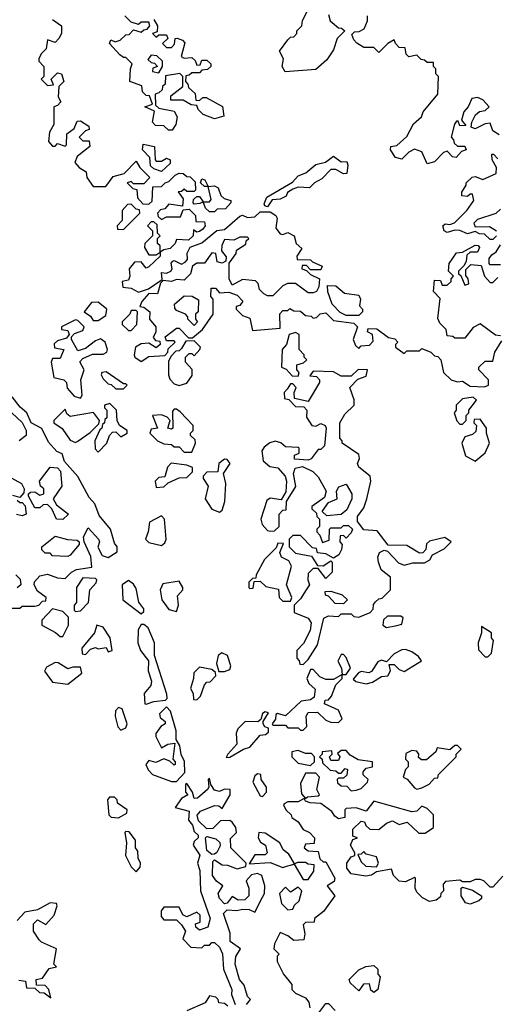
# Model space of a CAD drawing. Extents: x 2494106 to 2685573, y 758056 to 915185.
# Tile 331 of 507: x 2614375 to 2616259, y 881196 to 885090. Entities that reach past the tile are written whole.
import ezdxf

# ---------------------------------------------------------------- set-up
doc = ezdxf.new("R2010")
doc.units = 0

msp = doc.modelspace()

# ---------------------------------------------------------------- linework, layer by layer
at = {"layer": '0CON05XD'}
for points in [[(2615595, 885110), (2615602.5, 885085), (2615635, 885057.5), (2615646.7, 885056.7), (2615660, 885045), (2615630, 885015), (2615615, 884970), (2615589.3, 884930.7), (2615545, 884893.3), (2615423.8, 884883.8), (2615412.5, 884905), (2615417.5, 884935), (2615402.5, 884965), (2615435, 885010), (2615445, 885020), (2615458.3, 885021.7), (2615470, 885035), (2615470, 885045), (2615490, 885065), (2615493, 885087), (2615512.5, 885125)], [(2614505, 885090), (2614540, 885065), (2614540, 885035), (2614530, 885015), (2614515, 885000), (2614485, 885010), (2614480, 884975), (2614460, 884955), (2614450, 884935), (2614450, 884925), (2614470, 884905), (2614470, 884865), (2614460, 884855), (2614485, 884830), (2614508.3, 884831.7), (2614500, 884855), (2614525, 884880), (2614540, 884875), (2614550, 884845), (2614530, 884825), (2614527.5, 884785), (2614537.5, 884765), (2614525, 884750), (2614510, 884745), (2614510, 884675), (2614493.3, 884645), (2614488.3, 884608.3), (2614505, 884590), (2614515, 884590), (2614525, 884600), (2614555, 884590), (2614560, 884595), (2614561.7, 884638.3), (2614590, 884660), (2614601.7, 884688.3), (2614615, 884690), (2614648.3, 884668.3), (2614650, 884655), (2614635, 884650), (2614610, 884625), (2614625, 884610), (2614650, 884610), (2614651.7, 884588.3), (2614601.7, 884548.3), (2614592.5, 884525), (2614610, 884505), (2614638.3, 884488.3), (2614640, 884465), (2614665, 884430), (2614715, 884430), (2614745, 884470), (2614788.3, 884481.7), (2614835, 884530), (2614850, 884505), (2614890, 884465), (2614865, 884440), (2614825, 884440), (2614815, 884450), (2614800, 884445), (2614821.7, 884421.7), (2614838.3, 884418.3), (2614840, 884385), (2614861.7, 884361.7), (2614885, 884360), (2614898.3, 884371.7), (2614901.7, 884428.3), (2614935, 884430), (2614950, 884445), (2614965, 884450), (2614990, 884475), (2615005, 884482.5), (2615021.7, 884481.7), (2615035, 884470), (2615048.3, 884468.3), (2615068.3, 884448.3), (2615070, 884415), (2615065, 884410), (2615035, 884410), (2615025, 884420), (2615015, 884410), (2615001.7, 884408.3), (2615021.7, 884381.7), (2615018.3, 884351.7), (2614965, 884360), (2614948.3, 884341.7), (2614931.7, 884338.3), (2614920, 884325), (2614921.7, 884311.7), (2614935, 884300), (2614955, 884310), (2615010, 884310), (2615021.7, 884338.3), (2615045, 884340), (2615070, 884315), (2615071.7, 884291.7), (2615105, 884290), (2615107.5, 884275), (2615099.3, 884260.7), (2615085, 884252.5), (2615075, 884250), (2615061.7, 884258.3), (2615060, 884235), (2615041.7, 884218.3), (2614995, 884220), (2614990, 884205), (2614970, 884185), (2614945, 884180), (2614930, 884170), (2614930, 884155), (2614885, 884112.5), (2614875, 884107.5), (2614855, 884132.5), (2614829.3, 884130.7), (2614807.5, 884105), (2614810, 884075), (2614805, 884060), (2614780, 884055), (2614782.5, 884032.5), (2614815, 884027.5), (2614845, 884012.5), (2614884, 884026), (2614938.3, 884061.7), (2614935, 884090), (2614955, 884086.7), (2614972.5, 884095), (2614977.5, 884105), (2614973.6, 884126.4), (2614980, 884135), (2614985, 884137.5), (2615015, 884122.5), (2615029.3, 884130.7), (2615038.8, 884141.2), (2615037, 884167), (2615049.3, 884190.7), (2615095, 884206.7), (2615153.9, 884256.1), (2615185, 884260), (2615245, 884313.3), (2615255, 884316.2), (2615275, 884307.5), (2615305, 884310), (2615325, 884330), (2615365, 884330), (2615387.5, 884315), (2615392.5, 884305), (2615387.5, 884265), (2615405, 884242.5), (2615415, 884240), (2615435, 884247.5), (2615460, 884235), (2615467.5, 884205), (2615490, 884185), (2615470, 884155), (2615471.7, 884141.7), (2615525, 884140), (2615531.7, 884131.7), (2615570, 884115), (2615565, 884100), (2615525, 884100), (2615508.3, 884118.3), (2615491.7, 884118.3), (2615490, 884105), (2615508.3, 884098.3), (2615525, 884082.5), (2615560, 884065), (2615557, 884033), (2615547.5, 884015), (2615535, 884010), (2615515, 884010), (2615465, 884046.7), (2615433.6, 884046.4), (2615415, 884037.5), (2615375, 883997.5), (2615355, 883997.5), (2615340, 884005), (2615323, 884023), (2615317, 884047), (2615307, 884057), (2615255, 884062.5), (2615215, 884040), (2615202.5, 884065), (2615202.5, 884127.5), (2615230, 884165), (2615231.7, 884178.3), (2615268.3, 884201.7), (2615270, 884215), (2615280, 884225), (2615275, 884230), (2615245, 884230), (2615221.7, 884218.3), (2615185, 884220), (2615173.3, 884196.7), (2615172.5, 884175), (2615191.7, 884151.7), (2615190, 884135), (2615175, 884126.7), (2615155, 884132.5), (2615150, 884165), (2615135, 884167.5), (2615105, 884127.5), (2615075, 884126.7), (2615057.5, 884115), (2615050, 884085), (2615025, 884060), (2614995, 884062.5), (2614975, 884053.8), (2614941.7, 884058.3), (2614931.7, 884048.3), (2614920, 884005), (2614885, 884007.5), (2614857.5, 883975), (2614850, 883955), (2614865, 883952.5), (2614890, 883935), (2614887.5, 883905), (2614912.5, 883875), (2614912.5, 883855), (2614902.5, 883832.5), (2614911.7, 883821.7), (2614928.3, 883818.3), (2614930, 883805), (2614915, 883792.5), (2614885, 883810), (2614855, 883807.5), (2614832.5, 883795), (2614827.5, 883765), (2614830, 883755), (2614855, 883737.5), (2614885, 883757.5), (2614948.3, 883761.7), (2614960, 883775), (2614961.7, 883788.3), (2614990, 883815), (2614985, 883820), (2614955, 883820), (2614950, 883835), (2614995, 883870), (2615005, 883870), (2615041.7, 883831.7), (2615058.3, 883831.7), (2615097.5, 883865), (2615140, 883925), (2615140, 883985), (2615130, 883995), (2615131.7, 884028.3), (2615148.3, 884028.3), (2615165, 884010), (2615201.7, 884011.7), (2615235, 884000), (2615257, 883977), (2615245, 883960), (2615230, 883955), (2615230, 883945), (2615255, 883920), (2615285, 883910), (2615295, 883860), (2615405, 883870), (2615403, 883927), (2615415, 883940), (2615435, 883940), (2615442.5, 883947.5), (2615458.3, 883938.3), (2615485, 883937.5), (2615505, 883920), (2615527, 883917), (2615535, 883910), (2615548.3, 883911.7), (2615563, 883927), (2615585, 883930), (2615615, 883900), (2615695, 883890), (2615710, 883875), (2615692.5, 883825), (2615701.7, 883801.7), (2615715, 883790), (2615725, 883800), (2615757, 883803), (2615771.7, 883818.3), (2615770, 883845), (2615750, 883855), (2615751.7, 883868.3), (2615787, 883867), (2615833, 883833), (2615858.3, 883828.3), (2615870, 883815), (2615860, 883805), (2615860, 883795), (2615895, 883770), (2615905, 883780), (2615955, 883780), (2615965, 883790), (2616000, 883775), (2616015, 883760), (2616028.3, 883758.3), (2616040, 883745), (2616050, 883695), (2616080, 883665), (2616105, 883657.5), (2616125, 883660), (2616155, 883640), (2616211.7, 883638.3), (2616227.5, 883645), (2616227.5, 883665), (2616190, 883705), (2616190, 883715), (2616215, 883740), (2616245, 883740), (2616252.5, 883775), (2616280, 883820)], [(2614905, 885090), (2614920, 885065), (2614918.3, 885041.7), (2614900, 885035), (2614915, 885020), (2614925, 885030), (2614955, 885030), (2614960, 885015), (2614940, 884995), (2614955, 884980), (2614975, 884980), (2614987, 884993), (2614990, 885015), (2614997, 885017), (2615018.3, 885008.3), (2615027.5, 884997.5), (2615013.6, 884943.6), (2615025, 884937.5), (2615055, 884940), (2615068.3, 884928.3), (2615075, 884910), (2615088.3, 884911.7), (2615095, 884930), (2615115, 884930), (2615130, 884915), (2615130, 884905), (2615117, 884893), (2615095, 884890), (2615085, 884880), (2615055, 884880), (2615045, 884870), (2615031.7, 884868.3), (2615030, 884845), (2615040, 884835), (2615041.7, 884821.7), (2615068.3, 884798.3), (2615071.7, 884771.7), (2615085, 884770), (2615098.3, 884781.7), (2615111.7, 884781.7), (2615177, 884747), (2615181.7, 884708.3), (2615145, 884697.5), (2615100, 884715), (2615080, 884735), (2615075, 884750), (2615053, 884753), (2615021.7, 884771.7), (2614971.7, 884771.7), (2614971.7, 884788.3), (2615020, 884825), (2615020, 884865), (2615007.5, 884877.5), (2614951.7, 884868.3), (2614950, 884835), (2614940, 884825), (2614938.3, 884811.7), (2614925, 884800), (2614910, 884795), (2614911.7, 884751.7), (2614925, 884740), (2614985, 884727.5), (2614997.5, 884705), (2614992.5, 884675), (2614977, 884653), (2614963, 884653), (2614945, 884670), (2614911.7, 884671.7), (2614900, 884685), (2614908.3, 884728.3), (2614870, 884745), (2614900, 884755), (2614888.3, 884788.3), (2614875, 884790), (2614860, 884805), (2614858.3, 884828.3), (2614810, 884845), (2614812.5, 884895), (2614820, 884915), (2614795, 884940), (2614785, 884940), (2614770.7, 884950.7), (2614730, 884995), (2614735, 885010), (2614752.5, 885002.5), (2614771.7, 885008.3), (2614795, 885030), (2614808.3, 885031.7), (2614825, 885050), (2614855, 885040), (2614865, 885050), (2614878.3, 885051.7), (2614890, 885065), (2614885, 885080), (2614855, 885080), (2614845, 885070), (2614815, 885080), (2614790, 885105)], [(2616121.7, 884691.7), (2616138.3, 884671.7), (2616115, 884670), (2616108.3, 884688.3), (2616101.7, 884688.3), (2616093, 884677), (2616080, 884625), (2616090, 884615), (2616091.7, 884601.7), (2616105, 884590), (2616135, 884590), (2616140, 884575), (2616121.7, 884568.3), (2616100, 884545), (2616085, 884547.5), (2616065, 884570), (2616050, 884565), (2616015, 884527.5), (2615985, 884520), (2615965, 884567.5), (2615935, 884577.5), (2615913.6, 884566.4), (2615885, 884537.5), (2615860, 884545), (2615840, 884575), (2615841.7, 884588.3), (2615865, 884592.5), (2615905, 884627.5), (2615931.7, 884678.3), (2615962.5, 884705), (2615970, 884725), (2616027.5, 884795), (2616030, 884865), (2616020, 884875), (2616020, 884895), (2616010, 884905), (2616010, 884920), (2615985, 884920), (2615975, 884930), (2615961.7, 884931.7), (2615945, 884950), (2615913, 884943), (2615903, 884953), (2615898.3, 884978.3), (2615875, 884980), (2615860, 884995), (2615855, 885010), (2615830, 884995), (2615795, 884960), (2615775, 884980), (2615735, 884980), (2615707, 884997), (2615695, 885010), (2615688.3, 885031.7), (2615698.3, 885041.7), (2615717, 885043), (2615736.4, 885053.6), (2615750, 885085), (2615750, 885105)], [(2614925, 884880), (2614940, 884905), (2614940, 884925), (2614917, 884947), (2614895, 884950), (2614881.7, 884931.7), (2614895, 884920), (2614908.3, 884918.3), (2614920, 884905), (2614901.7, 884898.3), (2614900, 884885), (2614925, 884880)], [(2616270, 884635), (2616245, 884650), (2616235, 884680), (2616215, 884677.5), (2616175, 884657.5), (2616160, 884665), (2616162.5, 884685), (2616177, 884713), (2616193, 884727), (2616215, 884730), (2616230, 884745), (2616205, 884772.5), (2616185, 884782.5), (2616161.7, 884778.3), (2616147.5, 884745), (2616130, 884725), (2616121.7, 884691.7)], [(2614935, 884490), (2614905, 884500), (2614891.7, 884511.7), (2614890, 884545), (2614860, 884575), (2614862.5, 884597.5), (2614908.3, 884588.3), (2614910, 884535), (2614915, 884530), (2614935, 884530), (2614955, 884542.5), (2614970, 884535), (2614969.3, 884520.7), (2614935, 884490)], [(2615355, 884350), (2615343.3, 884353.3), (2615341.2, 884361.2), (2615352.3, 884387.7), (2615453, 884447), (2615475, 884472.5), (2615506.2, 884483.8), (2615545, 884516.7), (2615583.6, 884526.4), (2615615, 884550), (2615645, 884527.5), (2615668.3, 884528.3), (2615672.5, 884515), (2615668.3, 884481.7), (2615655, 884480), (2615625, 884497.5), (2615605, 884497.5), (2615569.3, 884460.7), (2615540, 884445), (2615520, 884425), (2615475, 884427.5), (2615455, 884420), (2615433.6, 884406.4), (2615428.3, 884391.7), (2615405, 884380), (2615373.3, 884376.7), (2615355, 884350)], [(2616260, 884235), (2616245, 884220), (2616235, 884220), (2616211.7, 884241.7), (2616193, 884243), (2616175, 884252.5), (2616145, 884243.3), (2616115, 884256.7), (2616095, 884257.5), (2616065, 884247.5), (2616052.5, 884255), (2616047.5, 884275), (2616057, 884283), (2616075, 884280), (2616093.8, 884286.2), (2616142.5, 884335), (2616170, 884375), (2616165, 884400), (2616155, 884400), (2616145, 884390), (2616123, 884393), (2616123, 884407), (2616140, 884435), (2616140, 884445), (2616163, 884467), (2616175, 884470), (2616205, 884457.5), (2616258.3, 884481.7), (2616260, 884505), (2616242.5, 884535), (2616241.7, 884558.3), (2616248.3, 884558.3), (2616265, 884540)], [(2615145, 884330), (2615125, 884330), (2615110, 884345), (2615100, 884370), (2615087.5, 884362.5), (2615065, 884360), (2615060, 884365), (2615061.7, 884378.3), (2615075, 884390), (2615085, 884390), (2615100, 884370), (2615125, 884370), (2615131.7, 884378.3), (2615120, 884430), (2615105, 884430), (2615090, 884445), (2615095, 884460), (2615106.4, 884456.4), (2615120, 884430), (2615145, 884432.5), (2615160, 884425), (2615170, 884395), (2615183, 884383), (2615210, 884375), (2615210, 884365), (2615188.3, 884341.7), (2615155, 884340), (2615145, 884330)], [(2614785, 884260), (2614850, 884325), (2614848.3, 884338.3), (2614835, 884340), (2614815, 884360), (2614801.7, 884358.3), (2614780, 884335), (2614780, 884295), (2614760, 884275), (2614761.7, 884261.7), (2614785, 884260)], [(2616275, 884340), (2616257, 884323), (2616185, 884300), (2616170, 884285), (2616175, 884270), (2616231.7, 884271.7), (2616260, 884255)], [(2614915, 884160), (2614930, 884170), (2614930, 884195), (2614920, 884205), (2614920, 884225), (2614930, 884235), (2614920, 884245), (2614918.3, 884278.3), (2614905, 884290), (2614895, 884290), (2614880, 884275), (2614900, 884255), (2614900, 884235), (2614870, 884205), (2614868.3, 884188.3), (2614885, 884160), (2614915, 884160)], [(2616275, 883840), (2616255, 883842.5), (2616195, 883887.5), (2616167, 883873), (2616135, 883830), (2616095, 883830), (2616087, 883837), (2616065, 883840), (2616060, 883865), (2616035, 883890), (2616028.3, 883908.3), (2616037, 883987), (2616010, 884015), (2616015, 884060), (2616038.3, 884058.3), (2616045, 884040), (2616065, 884040), (2616080, 884055), (2616080, 884065), (2616090, 884075), (2616070, 884095), (2616072.5, 884125), (2616101.7, 884168.3), (2616125, 884170), (2616175, 884197.5), (2616187, 884197), (2616191.7, 884188.3), (2616185, 884170), (2616155, 884170), (2616141.7, 884158.3), (2616140, 884135), (2616131.7, 884118.3), (2616110, 884095), (2616110, 884085), (2616118.3, 884078.3), (2616135, 884040), (2616150, 884045), (2616147.5, 884065), (2616138.3, 884078.3), (2616138.3, 884101.7), (2616158.3, 884121.7), (2616198.3, 884118.3), (2616212.5, 884075), (2616235, 884050), (2616245, 884050), (2616265, 884070)], [(2616275, 884120), (2616235, 884120), (2616230, 884125), (2616230, 884145), (2616240.7, 884159.3), (2616258.3, 884171.7), (2616275, 884200)], [(2615715, 883920), (2615665, 883920), (2615641.7, 883931.7), (2615610, 883965), (2615593, 884013), (2615591.7, 884038.3), (2615625, 884036.7), (2615658.3, 884008.3), (2615715, 884000), (2615722.5, 883985), (2615718.3, 883958.3), (2615730, 883945), (2615730, 883935), (2615715, 883920)], [(2615065, 883880), (2615040, 883905), (2615040, 883915), (2615030, 883925), (2614995, 883940), (2614988.3, 883948.3), (2614987.5, 883965), (2615025, 883997.5), (2615057, 883997), (2615081.7, 883981.7), (2615080, 883935), (2615070, 883925), (2615070, 883905), (2615077.5, 883895), (2615065, 883880)], [(2614685, 883900), (2614715, 883920), (2614720, 883945), (2614685, 883973.3), (2614658.3, 883971.7), (2614630, 883935), (2614655, 883917.5), (2614665, 883900), (2614685, 883900)], [(2614815, 883860), (2614837.5, 883885), (2614840, 883935), (2614835, 883940), (2614815, 883940), (2614810, 883925), (2614780, 883895), (2614780, 883885), (2614805, 883860), (2614815, 883860)], [(2614615, 883592.5), (2614622.5, 883605), (2614616.7, 883665), (2614630, 883705), (2614613, 883737), (2614625, 883750), (2614663, 883767), (2614705, 883767.5), (2614720, 883775), (2614722.5, 883785), (2614712.5, 883815), (2614695, 883827.5), (2614675, 883820), (2614635, 883790), (2614605, 883780), (2614580, 883825), (2614580, 883835), (2614591.7, 883848.3), (2614625, 883860), (2614630, 883875), (2614605, 883900), (2614595, 883902.5), (2614540, 883875), (2614540, 883865), (2614565, 883860), (2614570, 883845), (2614560, 883830), (2614525, 883820), (2614511.7, 883808.3), (2614512.5, 883792.5), (2614550, 883785), (2614535, 883750), (2614505, 883750), (2614500, 883735), (2614510, 883675), (2614550, 883665), (2614560, 883655), (2614563, 883633), (2614590.7, 883600.7), (2614615, 883592.5)], [(2615475, 883680), (2615480, 883695), (2615470, 883705), (2615470, 883725), (2615497, 883733), (2615510, 883745), (2615500, 883755), (2615500, 883765), (2615480, 883785), (2615480, 883845), (2615465, 883852.5), (2615440, 883845), (2615430, 883805), (2615412.5, 883785), (2615410, 883715), (2615428.3, 883708.3), (2615451.7, 883681.7), (2615475, 883680)], [(2615005, 883642.5), (2615035, 883652.5), (2615057, 883683), (2615057, 883707), (2615030, 883735), (2615030, 883755), (2615045, 883770), (2615055, 883770), (2615065, 883760), (2615087.5, 883785), (2615090, 883795), (2615065, 883820), (2615031.7, 883818.3), (2615015, 883790), (2615005, 883780), (2614991.7, 883778.3), (2614971.7, 883758.3), (2614962.5, 883737.5), (2614962.5, 883685), (2614968.3, 883668.3), (2614985, 883650), (2615005, 883642.5)], [(2614785, 883630), (2614800, 883645), (2614795, 883650), (2614785, 883650), (2614717, 883697), (2614700, 883695), (2614697.5, 883685), (2614705, 883670), (2614725, 883650), (2614737, 883647), (2614755, 883630), (2614785, 883630)], [(2615495, 882540), (2615515, 882560), (2615551.7, 882618.3), (2615577, 882723), (2615595, 882732.5), (2615635, 882730), (2615645, 882740), (2615685, 882740), (2615695, 882730), (2615715, 882727.5), (2615760, 882745), (2615771.7, 882758.3), (2615773, 882777), (2615781.7, 882788.3), (2615795, 882800), (2615808.3, 882801.7), (2615840, 882835), (2615840, 882885), (2615803.8, 882913.8), (2615793.3, 882945), (2615790, 882965), (2615797, 882983), (2615815, 882992.5), (2615828.3, 882988.3), (2615871.7, 882941.7), (2615895, 882932.5), (2615928.3, 882941.7), (2615975, 882942.5), (2615996.4, 882953.6), (2616007, 882973), (2616053, 882997), (2616080, 883025), (2616055, 883042.5), (2615995, 883027.5), (2615983, 883017), (2615980, 882995), (2615968.3, 882981.7), (2615955, 882980), (2615905, 883010), (2615831.7, 883011.7), (2615788.3, 883068.3), (2615735, 883072.5), (2615710, 883105), (2615710, 883125), (2615735, 883160), (2615747.5, 883195), (2615762.5, 883265), (2615760, 883285), (2615715, 883320), (2615710, 883335), (2615717.5, 883355), (2615715, 883370), (2615650, 883415), (2615650, 883425), (2615640, 883435), (2615640, 883495), (2615660.7, 883529.3), (2615697.5, 883565), (2615697, 883587), (2615680, 883635), (2615711.7, 883668.3), (2615745, 883680), (2615750, 883705), (2615713, 883707), (2615685, 883680), (2615645, 883680), (2615615, 883697.5), (2615535, 883700), (2615521.7, 883681.7), (2615548.3, 883678.3), (2615560, 883665), (2615560, 883655), (2615515, 883580), (2615461.7, 883591.7), (2615460, 883615), (2615467.5, 883635), (2615455, 883650), (2615445, 883650), (2615431.7, 883628.3), (2615420, 883615), (2615421.7, 883591.7), (2615438.3, 883588.3), (2615465, 883560), (2615498.3, 883558.3), (2615510, 883545), (2615508.3, 883518.3), (2615530, 883485), (2615545, 883482.5), (2615565, 883492.5), (2615582.5, 883485), (2615586.7, 883475), (2615580, 883405), (2615565, 883390), (2615555, 883390), (2615526.4, 883353.6), (2615515, 883347.5), (2615461.7, 883351.7), (2615461.7, 883368.3), (2615480, 883375), (2615480, 883395), (2615475, 883397.5), (2615425, 883400), (2615407, 883417), (2615385, 883422.5), (2615363.8, 883416.2), (2615340.7, 883399.3), (2615332.5, 883385), (2615337.5, 883345), (2615363, 883323), (2615395, 883317.5), (2615424, 883284), (2615430, 883265), (2615427, 883223), (2615408.3, 883191.7), (2615365, 883197.5), (2615351.7, 883188.3), (2615327.5, 883115), (2615333, 883093), (2615355, 883070), (2615365, 883067.5), (2615381.7, 883068.3), (2615400, 883085), (2615400, 883135), (2615415, 883150), (2615428.3, 883151.7), (2615430, 883185), (2615466.4, 883243.6), (2615456.7, 883295), (2615463.8, 883316.2), (2615493, 883323), (2615533.6, 883303.6), (2615555, 883282.5), (2615586.7, 883225), (2615580, 883200), (2615530, 883165), (2615530, 883155), (2615548.3, 883138.3), (2615550, 883125), (2615560, 883115), (2615560, 883085), (2615550, 883075), (2615550, 883065), (2615561.7, 883051.7), (2615571.7, 883021.7), (2615598.3, 883031.7), (2615600, 883075), (2615605, 883080), (2615645, 883080), (2615655, 883090), (2615675, 883090), (2615690, 883075), (2615685, 883060), (2615665, 883040), (2615655, 883050), (2615641.7, 883048.3), (2615640, 883025), (2615650, 883015), (2615647.5, 882995), (2615636.4, 882973.6), (2615615, 882960), (2615585, 882977.5), (2615551.7, 882981.7), (2615548.3, 882998.3), (2615531.7, 883001.7), (2615485, 883050), (2615455, 883050), (2615440, 883035), (2615440, 883005), (2615465, 882980), (2615528.3, 882968.3), (2615551.7, 882931.7), (2615575, 882930), (2615605, 882950), (2615610, 882945), (2615610, 882905), (2615585, 882880), (2615555, 882920), (2615535, 882920), (2615515, 882900), (2615513.3, 882875), (2615520, 882855), (2615507.5, 882835), (2615485, 882800), (2615460, 882775), (2615460, 882745), (2615515, 882722.5), (2615527.5, 882705), (2615522.5, 882675), (2615497, 882623), (2615470, 882595), (2615470, 882565), (2615480, 882555), (2615481.7, 882541.7), (2615495, 882540)], [(2614303, 883573), (2614385, 883496.7), (2614400, 883465), (2614400, 883445), (2614372.5, 883425)], [(2614375, 882762.5), (2614385, 882770), (2614435, 882770), (2614450, 882775), (2614465, 882790), (2614478.3, 882791.7), (2614480, 882805), (2614445, 882830), (2614432.5, 882855), (2614433, 882867), (2614455, 882890), (2614485, 882897.5), (2614525, 882882.5), (2614555, 882880), (2614580, 882905), (2614600, 882915), (2614660, 882925), (2614656.4, 882966.4), (2614630, 883025), (2614627.5, 883045), (2614645, 883080), (2614686.7, 883035), (2614690, 883025), (2614683.8, 883003.8), (2614700.7, 882970.7), (2614725, 882962.5), (2614760, 882985), (2614760, 883005), (2614750, 883020), (2614733.3, 883075), (2614688.8, 883128.8), (2614672.5, 883175), (2614650, 883200), (2614605, 883283.3), (2614552.5, 883342.5), (2614543, 883373), (2614522, 883382), (2614488.6, 883418.6), (2614463, 883473), (2614420, 883495), (2614403.3, 883535), (2614376.9, 883556.9), (2614345, 883598.8)], [(2614685, 883380), (2614720, 883415), (2614730, 883445), (2614741.7, 883458.3), (2614755, 883460), (2614775, 883440), (2614800, 883455), (2614800, 883465), (2614770, 883485), (2614760, 883505), (2614757.5, 883545), (2614731.7, 883571.7), (2614710, 883565), (2614710, 883555), (2614720, 883545), (2614720, 883515), (2614711.7, 883508.3), (2614710, 883495), (2614701.7, 883488.3), (2614700, 883475), (2614691.7, 883468.3), (2614672.5, 883425), (2614673, 883393), (2614685, 883380)], [(2616125, 883490), (2616140, 883505), (2616140, 883525), (2616150, 883535), (2616150, 883545), (2616180, 883585), (2616167.5, 883597.5), (2616125, 883590), (2616100, 883565), (2616100, 883545), (2616092.5, 883535), (2616103, 883503), (2616115, 883490), (2616125, 883490)], [(2614595, 883417.5), (2614605, 883422.5), (2614653, 883457), (2614688.3, 883491.7), (2614690, 883505), (2614667, 883537), (2614575, 883520), (2614561.7, 883531.7), (2614555, 883550), (2614510, 883505), (2614510, 883495), (2614543, 883473), (2614575, 883427.5), (2614595, 883417.5)], [(2615055, 883380), (2615070, 883415), (2615068.3, 883428.3), (2615050, 883445), (2615050, 883455), (2615060, 883465), (2615060, 883485), (2615009.3, 883539.3), (2614995, 883550), (2614985, 883550), (2614978.3, 883541.7), (2614980, 883475), (2614975, 883470), (2614960, 883475), (2614970, 883505), (2614958.3, 883518.3), (2614935, 883527.5), (2614900, 883525), (2614920, 883475), (2614895, 883470), (2614890, 883455), (2614920, 883425), (2614945, 883412.5), (2614975, 883410), (2614985, 883400), (2615005, 883400), (2615025, 883380), (2615055, 883380)], [(2616175, 883343.3), (2616215, 883377.5), (2616232.5, 883415), (2616220, 883455), (2616220, 883475), (2616195, 883510), (2616171.7, 883508.3), (2616170, 883495), (2616180, 883485), (2616178.3, 883461.7), (2616165, 883450), (2616135, 883440), (2616122.5, 883415), (2616137.5, 883365), (2616175, 883343.3)], [(2614915, 883240), (2614945, 883242.5), (2614961.7, 883258.3), (2615005, 883277.5), (2615035, 883280), (2615058.3, 883301.7), (2615058.3, 883318.3), (2615035, 883327.5), (2614973.9, 883336.1), (2614959.3, 883320.7), (2614948.3, 883281.7), (2614925, 883280), (2614910, 883265), (2614915, 883240)], [(2615165, 883142.5), (2615175, 883150), (2615186.2, 883185), (2615190, 883255), (2615180, 883295), (2615207.5, 883335), (2615195, 883350), (2615185, 883352.5), (2615162.5, 883335), (2615158.3, 883301.7), (2615115, 883300), (2615100, 883285), (2615100, 883275), (2615120, 883245), (2615107.5, 883195), (2615134.1, 883154.1), (2615165, 883142.5)], [(2614545, 883113.3), (2614520, 883115), (2614502.5, 883155), (2614485, 883172.5), (2614468.3, 883171.7), (2614455, 883160), (2614435, 883160), (2614410, 883205), (2614410, 883215), (2614418.3, 883221.7), (2614435, 883222.5), (2614455, 883210), (2614470, 883215), (2614470, 883235), (2614457.5, 883245), (2614453.3, 883265), (2614495, 883320), (2614525, 883317.5), (2614536.2, 883305), (2614542, 883245), (2614507.5, 883195), (2614520.7, 883170.7), (2614567.5, 883135), (2614545, 883113.3)], [(2614330, 883285), (2614382.5, 883255), (2614392.5, 883235), (2614391.7, 883218.3), (2614375, 883200), (2614348.3, 883208.3)], [(2615588.3, 883128.3), (2615570, 883145), (2615595, 883180), (2615630, 883195), (2615627.5, 883225), (2615637, 883243), (2615665, 883252.5), (2615687.5, 883215), (2615687.5, 883195), (2615668.3, 883151.7), (2615645, 883132.5), (2615588.3, 883128.3)], [(2614365, 883190), (2614375, 883180), (2614385, 883180), (2614397, 883167), (2614400, 883135), (2614385, 883127.5), (2614363, 883133)], [(2614935, 883010), (2614948.8, 883021.2), (2614953.3, 883035), (2614947.5, 883115), (2614935, 883127.5), (2614887.5, 883102.5), (2614883.3, 883065), (2614872.5, 883035), (2614885, 883022.5), (2614935, 883010)], [(2614565, 882967.5), (2614505, 882970), (2614495, 882980), (2614475, 882980), (2614463, 882993), (2614462.5, 883005), (2614515, 883047.5), (2614563.6, 883033.6), (2614601.7, 883031.7), (2614610, 883025), (2614610, 883015), (2614575, 882972.5), (2614565, 882967.5)], [(2615445, 882790), (2615450, 882805), (2615430, 882855), (2615449.3, 882929.3), (2615439.3, 882949.3), (2615410, 882965), (2615403, 882983), (2615418.3, 883018.3), (2615395, 883020), (2615388.3, 883001.7), (2615342.5, 882955), (2615310, 882895), (2615308.3, 882881.7), (2615295, 882880), (2615280, 882865), (2615280, 882845), (2615285, 882840), (2615298.3, 882841.7), (2615301.7, 882868.3), (2615325, 882870), (2615348.3, 882848.3), (2615398.3, 882838.3), (2615400, 882805), (2615415, 882790), (2615445, 882790)], [(2614360, 882895), (2614376.7, 882876.7), (2614380, 882855), (2614365, 882842.5)], [(2614595, 882750), (2614615, 882752.5), (2614646.7, 882785), (2614652.5, 882835), (2614676.7, 882863.3), (2614680, 882875), (2614675, 882880), (2614625, 882882.5), (2614600, 882845), (2614600, 882785), (2614590, 882775), (2614590, 882755), (2614595, 882750)], [(2614855, 882740), (2614865, 882750), (2614865, 882760), (2614846, 882786), (2614835, 882840), (2614825, 882857.5), (2614805, 882872.5), (2614780, 882855), (2614782.5, 882795), (2614855, 882740)], [(2614995, 882750), (2615002.5, 882775), (2614998.3, 882811.7), (2615020, 882835), (2615020, 882845), (2615005, 882870), (2614941.2, 882858.8), (2614930, 882835), (2614936.7, 882795), (2614965, 882757.5), (2614995, 882750)], [(2615655, 882780), (2615621.7, 882781.7), (2615595, 882810), (2615583.6, 882813.6), (2615581.7, 882828.3), (2615605, 882830), (2615650, 882815), (2615670, 882795), (2615655, 882780)], [(2614345, 882763.3), (2614375, 882762.5)], [(2614545, 882650), (2614567.5, 882695), (2614567.5, 882727.5), (2614545, 882750), (2614505, 882760), (2614462.5, 882715), (2614462.5, 882695), (2614517, 882667), (2614535, 882650), (2614545, 882650)], [(2615825, 882686.7), (2615865, 882694), (2615885, 882700), (2615890, 882725), (2615881.7, 882731.7), (2615828.3, 882731.7), (2615813, 882717), (2615810, 882695), (2615825, 882686.7)], [(2614635, 882580), (2614655, 882600), (2614675, 882607.5), (2614685, 882602.5), (2614717, 882607), (2614725, 882590), (2614740, 882595), (2614732.5, 882645), (2614705, 882687.5), (2614680, 882695), (2614670, 882665), (2614620, 882605), (2614621.7, 882581.7), (2614635, 882580)], [(2614875, 882382.5), (2614905, 882393.3), (2614951.7, 882398.3), (2614957.5, 882405), (2614957, 882423), (2614907.5, 882575), (2614907.5, 882625), (2614882.5, 882685), (2614865, 882697.5), (2614855, 882697.5), (2614843.6, 882676.4), (2614842.5, 882625), (2614852.5, 882595), (2614883.8, 882555), (2614883.3, 882515), (2614896.4, 882473.6), (2614893.6, 882456.4), (2614867.5, 882425), (2614870, 882385), (2614875, 882382.5)], [(2616225, 882570), (2616240, 882585), (2616247.5, 882635), (2616240, 882645), (2616240, 882665), (2616200, 882690), (2616200, 882665), (2616187.5, 882625), (2616188.3, 882598.3), (2616215, 882570), (2616225, 882570)], [(2615745, 882463.3), (2615769.5, 882470.5), (2615805, 882492.5), (2615830, 882495), (2615840, 882515), (2615835, 882540), (2615855, 882540), (2615875, 882520), (2615895, 882512.5), (2615962.5, 882555), (2615951.7, 882571.7), (2615925, 882590), (2615899.3, 882599.3), (2615885, 882597.5), (2615855, 882582.5), (2615825, 882550), (2615805, 882556.7), (2615790, 882550), (2615765, 882512.5), (2615755, 882507.5), (2615725, 882512.5), (2615713.6, 882506.4), (2615692.5, 882482.5), (2615703, 882473), (2615745, 882463.3)], [(2615161.7, 882511.7), (2615185, 882512.5), (2615205, 882520), (2615210, 882535), (2615196.2, 882575), (2615173.9, 882586.1), (2615160, 882575), (2615153.3, 882543.3), (2615161.7, 882511.7)], [(2615665, 882500), (2615682.5, 882525), (2615665, 882567.5), (2615655, 882580), (2615645, 882580), (2615633, 882553), (2615647.5, 882525), (2615650, 882500), (2615665, 882500)], [(2614565, 882462.5), (2614620, 882505), (2614615, 882530), (2614585, 882530), (2614565, 882522.5), (2614526.7, 882546.7), (2614515, 882547.5), (2614480.7, 882529.3), (2614473, 882513), (2614505, 882470), (2614565, 882462.5)], [(2615075, 882400), (2615090, 882415), (2615105, 882460), (2615115, 882470), (2615128.3, 882471.7), (2615150, 882495), (2615148.3, 882508.3), (2615135, 882520), (2615085, 882530), (2615063, 882507), (2615062.5, 882485), (2615050, 882445), (2615060, 882425), (2615061.7, 882401.7), (2615075, 882400)], [(2615495, 882280), (2615510, 882295), (2615507.5, 882335), (2615515, 882350), (2615551.7, 882351.7), (2615585, 882320), (2615605, 882312.5), (2615635, 882310), (2615650, 882325), (2615635, 882360), (2615580, 882385), (2615581.7, 882398.3), (2615595, 882400), (2615607.5, 882415), (2615625, 882460), (2615650, 882485), (2615650, 882500), (2615615, 882480), (2615585, 882480), (2615560.7, 882490.7), (2615535, 882520), (2615525, 882520), (2615510, 882485), (2615517.5, 882465), (2615542.9, 882442.9), (2615538.8, 882411.2), (2615525, 882400), (2615487.5, 882395), (2615425, 882337.5), (2615393.6, 882346.4), (2615387.5, 882342.5), (2615386.4, 882323.6), (2615372.5, 882305), (2615375, 882300), (2615425, 882300), (2615435, 882290), (2615475, 882290), (2615485, 882280), (2615495, 882280)], [(2614775, 882280), (2614795, 882290), (2614800, 882305), (2614780, 882365), (2614765, 882370), (2614753, 882357), (2614752.5, 882335), (2614763, 882293), (2614775, 882280)], [(2614975, 882076.9), (2614995, 882077.5), (2615027.7, 882112.3), (2615026.7, 882156.7), (2615013.6, 882183.6), (2615007.7, 882217.7), (2614993, 882243), (2614993, 882277), (2614971.2, 882355), (2614955, 882372.5), (2614928, 882345), (2614930.8, 882330.8), (2614950, 882315), (2614950, 882305), (2614932.5, 882295), (2614913.3, 882266.7), (2614912.5, 882255), (2614935, 882210), (2614960, 882225), (2614988.3, 882228.3), (2614980, 882165), (2614990, 882155), (2614990, 882145), (2614985, 882142.5), (2614968.3, 882158.3), (2614945, 882167.5), (2614913, 882153), (2614885, 882160), (2614873.3, 882145), (2614883, 882123), (2614900, 882105), (2614975, 882076.9)], [(2615191.7, 882171.7), (2615205, 882173.3), (2615260, 882205), (2615285, 882212.5), (2615325, 882260), (2615347, 882263), (2615358.3, 882271.7), (2615358.3, 882288.3), (2615343.3, 882293.3), (2615337.5, 882305), (2615337.5, 882315), (2615358.3, 882348.3), (2615345, 882352.5), (2615334.1, 882345.9), (2615327.5, 882322.5), (2615316.7, 882313.3), (2615266, 882314), (2615237.5, 882285), (2615231.2, 882268.8), (2615233.3, 882225), (2615197.5, 882185), (2615191.7, 882171.7)], [(2615945, 882047.5), (2615965, 882052.5), (2615993, 882067), (2616015, 882090), (2616028.3, 882091.7), (2616030, 882105), (2616100, 882175), (2616100, 882185), (2616120, 882205), (2616105, 882220), (2616095, 882220), (2616075, 882202.5), (2616025, 882210), (2616020, 882195), (2615983, 882163), (2615963, 882163), (2615951.7, 882171.7), (2615952.5, 882185), (2615945, 882197.5), (2615925, 882200), (2615901.7, 882188.3), (2615900, 882165), (2615910, 882155), (2615910, 882135), (2615900, 882125), (2615890, 882095), (2615906.4, 882086.4), (2615935, 882052.5), (2615945, 882047.5)], [(2615525, 882140), (2615540, 882155), (2615540, 882175), (2615528.3, 882188.3), (2615505, 882187.5), (2615475, 882200), (2615450, 882195), (2615450, 882175), (2615475, 882150), (2615525, 882140)], [(2615685, 882040), (2615705, 882042.5), (2615725, 882050), (2615750, 882075), (2615752.5, 882085), (2615733, 882103), (2615732.5, 882115), (2615745, 882130), (2615770, 882135), (2615770, 882155), (2615713, 882163), (2615681.7, 882181.7), (2615665, 882200), (2615645, 882200), (2615631.7, 882188.3), (2615640, 882175), (2615635, 882160), (2615605, 882160), (2615600, 882175), (2615610, 882185), (2615608.3, 882198.3), (2615570, 882195), (2615570, 882185), (2615560, 882175), (2615570, 882165), (2615571.7, 882151.7), (2615601.7, 882121.7), (2615625, 882120), (2615635, 882110), (2615645, 882110), (2615661.7, 882128.3), (2615670, 882125), (2615668.3, 882101.7), (2615655, 882090), (2615635, 882090), (2615630, 882085), (2615631.7, 882071.7), (2615645, 882060), (2615668.3, 882058.3), (2615685, 882040)], [(2615272, 881195), (2615287.5, 881215), (2615275, 881227.5), (2615261.7, 881271.7), (2615244.2, 881294.2), (2615226, 881355), (2615228.8, 881385), (2615247.5, 881415), (2615207.5, 881445), (2615207, 881477), (2615180, 881555), (2615195, 881569.2), (2615233, 881567), (2615255, 881572.5), (2615281.7, 881571.7), (2615305, 881560), (2615335, 881620), (2615342.5, 881635), (2615343.3, 881665), (2615332.5, 881705), (2615315, 881713.3), (2615291.7, 881708.3), (2615270, 881685), (2615280, 881655), (2615280, 881625), (2615265, 881610), (2615238.3, 881608.3), (2615215, 881622.5), (2615195, 881596.7), (2615185, 881593.8), (2615164.3, 881614.3), (2615159.2, 881635), (2615177.5, 881665), (2615153, 881683), (2615137.5, 881705), (2615138.8, 881761.2), (2615145, 881767.5), (2615175, 881747.5), (2615196.4, 881746.4), (2615235, 881732.5), (2615268.3, 881741.7), (2615270, 881755), (2615210, 881815), (2615208.3, 881851.7), (2615232.5, 881875), (2615228.8, 881895), (2615215, 881916.7), (2615205, 881923.3), (2615168.3, 881921.7), (2615138.3, 881891.7), (2615115, 881890), (2615082, 881922), (2615076.4, 881943.6), (2615090, 881960), (2615145, 881982.5), (2615161.7, 881981.7), (2615175, 881970), (2615207.5, 882025), (2615207.5, 882045), (2615185, 882047.5), (2615165, 882037.5), (2615145, 882042.5), (2615130, 882065), (2615125, 882090), (2615120, 882085), (2615122.5, 882055), (2615117.5, 882045), (2615078.3, 882011.7), (2615065, 882010), (2615057.5, 882035), (2615035, 882070), (2615030, 882065), (2615030, 882035), (2615040, 882025), (2615015, 882010), (2614990, 881975), (2615045, 881960), (2615042.5, 881925), (2615057.5, 881905), (2615065, 881880), (2615080, 881865), (2615080, 881855), (2615065, 881840), (2615060, 881825), (2615086.4, 881786.4), (2615077.5, 881755), (2615086.7, 881725), (2615090, 881645), (2615127.5, 881535), (2615118.3, 881501.7), (2615085, 881490), (2615071.7, 881501.7), (2615070, 881515), (2615088.3, 881521.7), (2615088.3, 881548.3), (2615075, 881560), (2615035, 881542.5), (2615020, 881550), (2615005, 881580), (2614945, 881580), (2614933.6, 881566.4), (2614933.6, 881543.6), (2614945, 881530), (2614995, 881530), (2615015, 881510), (2615030, 881485), (2615020, 881455), (2615051.7, 881421.7), (2615095, 881420), (2615105, 881430), (2615125, 881430), (2615135, 881440), (2615145, 881440), (2615165, 881422.5), (2615176.1, 881396.1), (2615180, 881335), (2615213.3, 881255), (2615212.5, 881235), (2615226.2, 881195)], [(2615335, 882017.5), (2615350, 882035), (2615350, 882055), (2615330, 882085), (2615327.5, 882105), (2615315, 882107.5), (2615305, 882100), (2615296.7, 882075), (2615325, 882020), (2615335, 882017.5)], [(2615505, 882010), (2615513, 882017), (2615555, 882020), (2615560, 882025), (2615550, 882045), (2615560, 882095), (2615545, 882110), (2615505, 882110), (2615485, 882070), (2615488.3, 882028.3), (2615505, 882010)], [(2614765, 881934), (2614798.3, 881951.7), (2614800, 881965), (2614761.7, 881991.7), (2614760, 882005), (2614750, 882015), (2614730, 882015), (2614722.5, 882005), (2614726.7, 881945), (2614736.1, 881936.1), (2614765, 881934)], [(2616285, 881702.5), (2616245, 881660), (2616235, 881660), (2616210, 881685), (2616195, 881690), (2616175, 881690), (2616155, 881680), (2616125, 881680), (2616115, 881687.5), (2616058.3, 881681.7), (2616048.3, 881671.7), (2616050, 881645), (2616040, 881635), (2616038.3, 881621.7), (2616021.7, 881608.3), (2615995, 881603.3), (2615967, 881617), (2615945, 881640), (2615937.5, 881655), (2615940, 881695), (2615935, 881697.5), (2615899.3, 881680.7), (2615875, 881683.3), (2615852.5, 881705), (2615845, 881730), (2615785, 881720), (2615765, 881707.5), (2615743, 881703), (2615685, 881712.5), (2615667.5, 881735), (2615667.5, 881755), (2615685, 881780), (2615700, 881785), (2615700, 881795), (2615682.5, 881825), (2615691.7, 881848.3), (2615710, 881855), (2615691.7, 881861.7), (2615691.7, 881888.3), (2615725, 881920), (2615738.3, 881918.3), (2615743, 881903), (2615758.3, 881888.3), (2615795, 881887.5), (2615825, 881912.5), (2615848.3, 881921.7), (2615875, 881907.5), (2615907, 881917), (2615953, 881873), (2615977, 881873), (2616010, 881895), (2616010, 881945), (2615985, 881970), (2615965, 881980), (2615945, 881960), (2615925, 881957.5), (2615775, 882000), (2615745, 881960), (2615705, 881972.5), (2615665, 881970), (2615660, 881965), (2615660, 881935), (2615635, 881930), (2615620, 881940), (2615609.3, 881959.3), (2615565, 881990), (2615523, 881993), (2615505, 882000), (2615500, 882010), (2615475, 881997.5), (2615435, 881997.5), (2615420.7, 881989.3), (2615417.5, 881985), (2615427.5, 881965), (2615447.5, 881945), (2615450, 881935), (2615475, 881917.5), (2615495, 881887.5), (2615520, 881875), (2615540, 881855), (2615538.3, 881831.7), (2615505, 881830), (2615500, 881815), (2615515, 881802.5), (2615555, 881800), (2615561.7, 881771.7), (2615575, 881760), (2615585, 881760), (2615620, 881695), (2615618.3, 881681.7), (2615590, 881665), (2615620, 881625), (2615576.4, 881563.6), (2615540, 881535), (2615538.3, 881521.7), (2615505, 881520), (2615495, 881510), (2615502.5, 881475), (2615498.3, 881451.7), (2615458.3, 881448.3), (2615435, 881467.5), (2615405, 881480), (2615382.5, 881435), (2615380, 881415), (2615400, 881395), (2615393, 881387), (2615392.5, 881365), (2615417.5, 881315), (2615450, 881275), (2615450, 881255), (2615465, 881240), (2615505, 881222.5), (2615517.5, 881205), (2615521.7, 881181.7)], [(2614835, 881720), (2614851.7, 881738.3), (2614852.5, 881755), (2614843.6, 881773.6), (2614841.7, 881801.7), (2614832.5, 881815), (2614832.5, 881845), (2614808.3, 881878.3), (2614795, 881880), (2614790, 881875), (2614797.5, 881835), (2614793.3, 881785), (2614815, 881740), (2614835, 881720)], [(2615135, 881788.8), (2615114.1, 881804.1), (2615110, 881855), (2615115, 881860), (2615150, 881850), (2615166.2, 881836.2), (2615167.7, 881822.3), (2615154.1, 881795.9), (2615145, 881790), (2615135, 881788.8)], [(2615415, 881737.5), (2615435, 881743.3), (2615460, 881750), (2615460, 881755), (2615439.3, 881789.3), (2615417, 881807), (2615403.3, 881835), (2615345, 881872.5), (2615320, 881875), (2615317.5, 881855), (2615327, 881837), (2615346.1, 881826.1), (2615352.5, 881795), (2615345, 881787.5), (2615305, 881787.5), (2615281.7, 881751.7), (2615365, 881757.5), (2615415, 881737.5)], [(2615785, 881740), (2615792.5, 881755), (2615785, 881780), (2615745, 881790), (2615735, 881800), (2615725, 881790), (2615711.7, 881788.3), (2615725, 881760), (2615743, 881743), (2615785, 881740)], [(2615515, 881690), (2615537, 881723), (2615538.3, 881748.3), (2615515, 881750), (2615505, 881757.5), (2615473.3, 881756.7), (2615460, 881750), (2615495, 881690), (2615515, 881690)], [(2615435, 881570), (2615455, 881572.5), (2615461.7, 881588.3), (2615480, 881605), (2615490, 881645), (2615475, 881660), (2615445, 881640), (2615425, 881660), (2615402.5, 881635), (2615410, 881595), (2615435, 881570)], [(2616155, 881592.5), (2616137, 881597), (2616120, 881625), (2616120, 881655), (2616125, 881660), (2616165, 881647.5), (2616200, 881625), (2616200, 881615), (2616190, 881605), (2616155, 881592.5)], [(2614371.7, 881291.7), (2614398.3, 881288.3), (2614401.7, 881261.7), (2614435, 881260), (2614453, 881243), (2614471.7, 881241.7), (2614498.3, 881221.7), (2614490, 881255), (2614475, 881270), (2614441.7, 881271.7), (2614440, 881295), (2614465, 881300), (2614491.7, 881338.3), (2614520, 881345), (2614510, 881355), (2614520, 881415), (2614461.7, 881441.7), (2614451.7, 881451.7), (2614430, 881485), (2614430, 881515), (2614445, 881530), (2614478.3, 881511.7), (2614511.7, 881548.3), (2614522.5, 881585), (2614520, 881595), (2614495, 881597.5), (2614445, 881570), (2614395, 881560), (2614365, 881527.5)], [(2615775, 881242.5), (2615762.5, 881252.5), (2615757, 881277), (2615733.9, 881276.1), (2615715, 881250), (2615680.7, 881280.7), (2615677.5, 881295), (2615715, 881332.5), (2615743.6, 881346.4), (2615775, 881350), (2615790, 881335), (2615790, 881315), (2615800, 881305), (2615790, 881255), (2615775, 881242.5)], [(2615198.3, 881188.3), (2615185, 881200), (2615161.7, 881201.7), (2615160, 881215), (2615150, 881225), (2615125, 881230), (2615108.3, 881201.7), (2615035, 881170)], [(2615557, 881163), (2615585, 881200), (2615595, 881200), (2615621.7, 881171.7)]]:
    msp.add_lwpolyline(points, dxfattribs=at)

doc.saveas('drawing.dxf')
